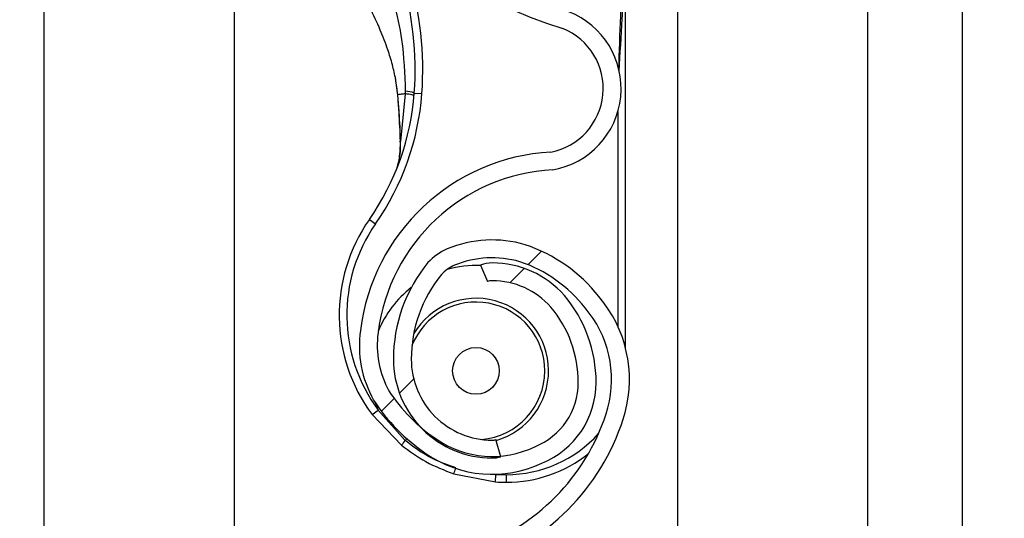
# Model space of a CAD drawing. Header units: inches. Extents: x 170 to 284, y 215 to 248.
# Tile 423 of 656: x 210.7657 to 210.8988, y 222.3085 to 222.3759. Entities that reach past the tile are written whole.
import ezdxf

# ---------------------------------------------------------------- set-up
doc = ezdxf.new("R2010")
doc.units = ezdxf.units.IN
doc.header["$LTSCALE"] = 0.25
doc.header["$MEASUREMENT"] = 0
doc.layers.add('ANNOTATIONS', color=1, linetype='Continuous')
doc.layers.add('RH FRONT OF HOOD', color=7, linetype='Continuous')
doc.styles.add('ARIAL', font='arial.ttf', dxfattribs={"height": 0.09375})
doc.dimstyles.new('STANDARD$0', dxfattribs={"dimtxt": 0.09375, "dimasz": 0.09375, "dimexe": 0.03125, "dimexo": 0.046875, "dimgap": 0.09, "dimtad": 0, "dimtih": 1, "dimtoh": 1, "dimdec": 4, "dimzin": 0, "dimdsep": 46, "dimtxsty": 'ARIAL', "dimcen": 0.09, "dimadec": 0, "dimazin": 0, "dimtfac": 1, "dimtdec": 4, "dimtofl": 0, "dimtmove": 0, "dimatfit": 1, "dimfxl": 1, "dimtolj": 1, "dimtzin": 0, "dimarcsym": 0})
pattern_1 = [(45, (200.7563139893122, 218.4993357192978), (-0.03026527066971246, 0.03026527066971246), [])]

# ---------------------------------------------------------------- blocks, each defined once
blk = doc.blocks.new('*D132')
at = {"layer": 'ANNOTATIONS', "color": 0, "lineweight": -2, "transparency": 16777216}
for p, q in [((210.8125819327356, 224.1544254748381), (212.2530253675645, 224.1544254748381)), ((212.2217753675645, 224.0606754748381), (212.2217753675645, 222.3404997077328)), ((212.2217753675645, 220.1854637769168), (212.2217753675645, 221.9056395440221)), ((211.491250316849, 220.0917137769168), (212.2530253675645, 220.0917137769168))]:
    blk.add_line(p, q, dxfattribs=at)
at = {"layer": 'ANNOTATIONS', "color": 0, "transparency": 16777216}
for points in [[(212.2061503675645, 224.0606754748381), (212.2374003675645, 224.0606754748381), (212.2217753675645, 224.1544254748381)], [(212.2061503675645, 220.1854637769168), (212.2374003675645, 220.1854637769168), (212.2217753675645, 220.0917137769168)]]:
    blk.add_solid(points, dxfattribs=at)
at = {"layer": 'defpoints', "color": 0, "transparency": 16777216}
for p in [(210.7657069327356, 224.1544254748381), (211.444375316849, 220.0917137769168), (212.2217753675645, 220.0917137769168)]:
    blk.add_point(p, dxfattribs=at)
at = {"layer": 'ANNOTATIONS', "color": 0, "transparency": 16777216, "insert": (212.2217753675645, 222.1230696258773), "char_height": 0.09375, "attachment_point": 5, "style": 'ARIAL'}
blk.add_mtext('\\A1;OPENING\\PHEIGHT', dxfattribs=at)

msp = doc.modelspace()

# ---------------------------------------------------------------- hatches: boundary and pattern name
at = {"layer": 'RH FRONT OF HOOD'}
h = msp.add_hatch(dxfattribs=at)
h.set_pattern_fill('ANSI31', color=256, scale=0.34241245, angle=2.8e-322, style=0)
h.set_pattern_definition(pattern_1)
edge = h.paths.add_edge_path(flags=0)
edge.add_arc((210.829581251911, 222.3389017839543), 0.001712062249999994, 450.0000000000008, 472.2104203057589)
edge.add_line((210.8289340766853, 222.3404868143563), (210.8280215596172, 222.342721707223))
edge.add_arc((210.829581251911, 222.3389017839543), 0.004126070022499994, 450, 472.2104203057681, ccw=False)
edge.add_arc((210.829581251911, 222.3299990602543), 0.01302879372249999, 401.47616737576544, 450, ccw=False)
edge.add_arc((210.825335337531, 222.3268488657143), 0.01830194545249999, 359.9999999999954, 400.0613730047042, ccw=False)
edge.add_arc((210.831875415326, 222.3268488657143), 0.01176186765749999, 292.14085769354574, 360, ccw=False)
edge.add_arc((210.829581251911, 222.3301017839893), 0.01566536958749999, 235.2570680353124, 295.43079980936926, ccw=False)
edge.add_arc((210.834820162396, 222.3382169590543), 0.02532140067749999, 212.8542481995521, 235.9809333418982, ccw=False)
edge.add_arc((210.826670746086, 222.3318480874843), 0.01504902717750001, 172.1557183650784, 209.3146496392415, ccw=False)
edge.add_arc((210.839100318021, 222.3305126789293), 0.02754708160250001, 453.30850314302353, 532.9325737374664, ccw=False)
edge.add_arc((210.835847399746, 222.3666029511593), 0.008748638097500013, 280.9586189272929, 427.9414322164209)
edge.add_arc((210.8557071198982, 222.4289562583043), 0.05672062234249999, 179.5706357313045, 253.0098997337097, ccw=False)
edge.add_arc((211.014038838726, 222.4301547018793), 0.2150521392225, 163.4260275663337, 180.2060536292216, ccw=False)
edge.add_arc((210.835265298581, 222.4823041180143), 0.02884824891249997, 465.1588434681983, 521.4137567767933, ccw=False)
edge.add_arc((210.817939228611, 222.5368504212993), 0.0284373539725, 290.1205938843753, 343.7190675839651)
edge.add_arc((210.830779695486, 222.5326729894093), 0.01494630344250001, 345.2914408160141, 400.547192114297)
edge.add_arc((210.827355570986, 222.5308582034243), 0.0187470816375, 397.9578745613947, 431.4396159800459)
edge.add_arc((210.829581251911, 222.5356862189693), 0.0134739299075, 433.8775574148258, 472.273645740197)
edge.add_arc((210.827013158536, 222.5427056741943), 0.006011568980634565, 474.9825325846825, 495.7175736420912)
edge.add_arc((210.836806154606, 222.5354465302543), 0.01816498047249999, 500.899260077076, 539.9999999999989)
edge.add_arc((210.829581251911, 222.5354465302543), 0.01094007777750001, 539.9999999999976, 629.9999999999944)
edge.add_arc((210.829581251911, 222.5263726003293), 0.001866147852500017, 269.9999999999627, 285.6422464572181)
edge.add_line((210.8300844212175, 222.5245755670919), (210.8307353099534, 222.5222509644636))
edge.add_arc((210.829581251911, 222.5263726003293), 0.004280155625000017, 269.9999999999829, 285.64224645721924, ccw=False)
edge.add_arc((210.829581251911, 222.5354465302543), 0.01335408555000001, 179.9999999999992, 269.999999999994, ccw=False)
edge.add_arc((210.836806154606, 222.5354465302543), 0.020578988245, 500.6113583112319, 540, ccw=False)
edge.add_arc((210.827013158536, 222.5427056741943), 0.008425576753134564, 474.5776671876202, 496.4997109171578, ccw=False)
edge.add_arc((210.829581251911, 222.5356862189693), 0.01588793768, 433.69030225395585, 472.4705806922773, ccw=False)
edge.add_arc((210.827355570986, 222.5308582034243), 0.02116108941, 398.1045307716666, 431.57717173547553, ccw=False)
edge.add_arc((210.830779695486, 222.5326729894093), 0.01736031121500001, 345.1802481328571, 400.36585332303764, ccw=False)
edge.add_arc((210.817939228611, 222.5368504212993), 0.030851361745, 289.91815728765, 343.77953759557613, ccw=False)
edge.add_arc((210.835265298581, 222.4823041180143), 0.02643424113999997, 464.9417095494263, 521.3236131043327)
edge.add_arc((211.014038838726, 222.4301547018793), 0.21263813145, 523.4376684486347, 540.2096895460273)
edge.add_arc((210.8557071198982, 222.4289562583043), 0.05430661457, 539.5566266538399, 613.1145348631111)
edge.add_arc((210.835847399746, 222.3666029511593), 0.01116264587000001, 280.06103888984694, 428.5290871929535, ccw=False)
edge.add_arc((210.839100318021, 222.3305126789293), 0.02513307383, 452.9714001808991, 532.9706577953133)
edge.add_arc((210.826670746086, 222.3318480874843), 0.01263501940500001, 532.0830472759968, 568.9826967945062)
edge.add_arc((210.834820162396, 222.3382169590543), 0.022907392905, 213.0443063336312, 236.0197152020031)
edge.add_arc((210.829581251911, 222.3301017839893), 0.01325136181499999, 235.1922404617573, 295.7352497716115)
edge.add_arc((210.831875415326, 222.3268488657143), 0.009347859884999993, 291.7225241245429, 360)
edge.add_arc((210.825335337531, 222.3268488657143), 0.01588793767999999, 359.9999999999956, 399.9521788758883)
edge.add_arc((210.829581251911, 222.3299990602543), 0.01061478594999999, 401.6345013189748, 450.0000000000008)
h = msp.add_hatch(dxfattribs=at)
h.set_pattern_fill('ANSI31', color=256, scale=0.34241245, angle=2.8e-322, style=0)
h.set_pattern_definition(pattern_1)
edge = h.paths.add_edge_path(flags=0)
edge.add_arc((210.829581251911, 222.1334543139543), 0.001712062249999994, 450.0000000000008, 472.2104203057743)
edge.add_line((210.8289340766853, 222.1350393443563), (210.8280215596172, 222.137274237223))
edge.add_arc((210.829581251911, 222.1334543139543), 0.004126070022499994, 450, 472.2104203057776, ccw=False)
edge.add_arc((210.829581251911, 222.1245515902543), 0.01302879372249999, 401.4761673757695, 450, ccw=False)
edge.add_arc((210.825335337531, 222.1214013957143), 0.01830194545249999, 359.9999999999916, 400.0613730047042, ccw=False)
edge.add_arc((210.831875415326, 222.1214013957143), 0.01176186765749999, 292.1408576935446, 359.99999999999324, ccw=False)
edge.add_arc((210.829581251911, 222.1246543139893), 0.01566536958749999, 235.2570680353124, 295.43079980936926, ccw=False)
edge.add_arc((210.834820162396, 222.1327694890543), 0.02532140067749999, 212.8542481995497, 235.9809333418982, ccw=False)
edge.add_arc((210.826670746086, 222.1264006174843), 0.01504902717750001, 172.1557183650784, 209.3146496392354, ccw=False)
edge.add_arc((210.839100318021, 222.1250652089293), 0.02754708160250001, 453.3085031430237, 532.9325737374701, ccw=False)
edge.add_arc((210.835847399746, 222.1611554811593), 0.008748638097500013, 280.9586189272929, 427.9414322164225)
edge.add_arc((210.8557071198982, 222.2235087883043), 0.05672062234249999, 179.5706357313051, 253.00989973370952, ccw=False)
edge.add_arc((211.014038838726, 222.2247072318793), 0.2150521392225, 163.4260275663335, 180.2060536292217, ccw=False)
edge.add_arc((210.835265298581, 222.2768566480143), 0.02884824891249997, 465.15884346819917, 521.4137567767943, ccw=False)
edge.add_arc((210.817939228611, 222.3314029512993), 0.0284373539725, 290.1205938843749, 343.7190675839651)
edge.add_arc((210.830779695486, 222.3272255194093), 0.01494630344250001, 345.2914408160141, 400.5471921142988)
edge.add_arc((210.827355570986, 222.3254107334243), 0.0187470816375, 397.9578745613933, 431.439615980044)
edge.add_arc((210.829581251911, 222.3302387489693), 0.0134739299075, 433.8775574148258, 472.2736457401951)
edge.add_arc((210.827013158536, 222.3372582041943), 0.006011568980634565, 474.9825325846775, 495.717573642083)
edge.add_arc((210.836806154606, 222.3299990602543), 0.01816498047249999, 500.8992600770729, 539.9999999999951)
edge.add_arc((210.829581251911, 222.3299990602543), 0.01094007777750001, 539.9999999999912, 629.9999999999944)
edge.add_arc((210.829581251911, 222.3209251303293), 0.001866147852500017, 269.9999999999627, 285.6422464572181)
edge.add_line((210.8300844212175, 222.3191280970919), (210.8307353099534, 222.3168034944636))
edge.add_arc((210.829581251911, 222.3209251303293), 0.004280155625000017, 269.9999999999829, 285.6422464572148, ccw=False)
edge.add_arc((210.829581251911, 222.3299990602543), 0.01335408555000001, 179.9999999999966, 269.999999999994, ccw=False)
edge.add_arc((210.836806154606, 222.3299990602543), 0.020578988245, 500.6113583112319, 539.9999999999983, ccw=False)
edge.add_arc((210.827013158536, 222.3372582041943), 0.008425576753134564, 474.57766718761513, 496.4997109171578, ccw=False)
edge.add_arc((210.829581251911, 222.3302387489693), 0.01588793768, 433.6903022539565, 472.4705806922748, ccw=False)
edge.add_arc((210.827355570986, 222.3254107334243), 0.02116108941, 398.10453077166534, 431.5771717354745, ccw=False)
edge.add_arc((210.830779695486, 222.3272255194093), 0.01736031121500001, 345.180248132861, 400.3658533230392, ccw=False)
edge.add_arc((210.817939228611, 222.3314029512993), 0.030851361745, 289.9181572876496, 343.7795375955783, ccw=False)
edge.add_arc((210.835265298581, 222.2768566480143), 0.02643424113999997, 464.9417095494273, 521.3236131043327)
edge.add_arc((211.014038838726, 222.2247072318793), 0.21263813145, 523.4376684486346, 540.2096895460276)
edge.add_arc((210.8557071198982, 222.2235087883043), 0.05430661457, 539.5566266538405, 613.1145348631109)
edge.add_arc((210.835847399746, 222.1611554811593), 0.01116264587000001, 280.0610388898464, 428.52908719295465, ccw=False)
edge.add_arc((210.839100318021, 222.1250652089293), 0.02513307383, 452.9714001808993, 532.9706577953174)
edge.add_arc((210.826670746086, 222.1264006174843), 0.01263501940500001, 532.0830472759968, 568.9826967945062)
edge.add_arc((210.834820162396, 222.1327694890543), 0.022907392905, 213.0443063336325, 236.0197152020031)
edge.add_arc((210.829581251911, 222.1246543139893), 0.01325136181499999, 235.1922404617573, 295.7352497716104)
edge.add_arc((210.831875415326, 222.1214013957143), 0.009347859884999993, 291.7225241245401, 359.9999999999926)
edge.add_arc((210.825335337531, 222.1214013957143), 0.01588793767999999, 359.9999999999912, 399.9521788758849)
edge.add_arc((210.829581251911, 222.1245515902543), 0.01061478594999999, 401.6345013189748, 450.0000000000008)

# ---------------------------------------------------------------- linework, layer by layer
for p, q in [((210.8931489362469, 220.1392235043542), (210.8931489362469, 224.3919861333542)), ((210.8546275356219, 224.3444764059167), (210.8546275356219, 220.1798849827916)), ((210.8803084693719, 224.3444764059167), (210.8803084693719, 220.1392235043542)), ((210.8931489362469, 220.1392235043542), (210.8931489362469, 224.3444764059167)), ((210.7690244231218, 220.1392235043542), (210.7690244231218, 224.2497177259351)), ((210.7947053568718, 222.4235851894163), (210.7947053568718, 222.231211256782)), ((210.8475911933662, 222.3315561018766), (210.8475911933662, 222.3839783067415)), ((210.8164238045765, 222.3683290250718), (210.8167886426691, 222.3657499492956)), ((210.8168306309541, 222.3655976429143), (210.8168166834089, 222.3657649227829)), ((210.8178317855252, 222.3658938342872), (210.8171816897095, 222.3594598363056)), ((210.8190535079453, 222.3659929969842), (210.8200779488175, 222.365917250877)), ((210.8465639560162, 222.3634788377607), (210.8465639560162, 222.3344530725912)), ((210.8129731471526, 222.3489048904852), (210.813815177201, 222.348316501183)), ((210.8280215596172, 222.342721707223), (210.8289340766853, 222.3404868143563)), ((210.813821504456, 222.324066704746), (210.8141625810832, 222.3231213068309)), ((210.8133370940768, 222.3225099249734), (210.8141625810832, 222.3231213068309)), ((210.8178218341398, 222.3190291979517), (210.8141625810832, 222.3231213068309)), ((210.8133370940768, 222.3225099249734), (210.8173154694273, 222.3183652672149)), ((210.8178218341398, 222.3190291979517), (210.8180455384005, 222.3192489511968)), ((210.8307353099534, 222.3168034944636), (210.8300844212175, 222.3191280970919)), ((210.8243828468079, 222.3145103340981), (210.8300214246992, 222.3134093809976)), ((210.8300214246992, 222.3134093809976), (210.8300885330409, 222.3144344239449)), ((210.8314978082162, 222.3133611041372), (210.8314978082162, 222.3143883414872))]:
    msp.add_line(p, q, dxfattribs=at)
at = {"layer": 'RH FRONT OF HOOD', "flags": 128}
msp.add_lwpolyline([(210.8171481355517, 222.3593911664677), (210.8171203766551, 222.3593987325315), (210.8171013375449, 222.3594070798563), (210.8170915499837, 222.3594159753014), (210.8170912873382, 222.3594251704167), (210.8171005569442, 222.3594344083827), (210.8171190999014, 222.3594434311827), (210.8171463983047, 222.35945198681), (210.8171816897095, 222.3594598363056)], dxfattribs=at)
at = {"layer": 'RH FRONT OF HOOD'}
msp.add_circle((210.8273888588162, 222.3284272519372), 0.00315523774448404, dxfattribs=at)
for centre, radius, start, end in [((210.8557071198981, 222.4289562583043), 0.05672062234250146, 179.5706357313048, 253.0098997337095), ((210.7760269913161, 222.3691743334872), 0.04314396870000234, 355.771303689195, 16.94846748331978), ((210.7760269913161, 222.3691743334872), 0.04417120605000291, 355.7713036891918, 16.94846748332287), ((210.835847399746, 222.3666029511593), 0.01116264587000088, 280.0610388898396, 68.52908719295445), ((210.835847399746, 222.3666029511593), 0.008748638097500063, 280.9586189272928, 67.94143221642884), ((210.7849054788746, 222.3685178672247), 0.03424124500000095, 325.0551237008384, 355.7713036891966), ((210.7849054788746, 222.3685178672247), 0.03526848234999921, 325.055123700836, 355.7713036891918), ((210.8168402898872, 222.3654198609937), 0.0001780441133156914, 93.10983558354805, 110.0707638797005), ((210.8167935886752, 222.365616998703), 3.319259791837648e-05, 244.2889319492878, 282.2874080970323), ((210.8177746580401, 222.3627340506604), 0.00350088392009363, 68.57435782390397, 89.0426180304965), ((210.839100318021, 222.3305126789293), 0.02754708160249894, 93.3085031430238, 172.9325737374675), ((210.839100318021, 222.3305126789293), 0.02513307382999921, 92.9714001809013, 172.9706577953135), ((210.8314978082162, 222.3359603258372), 0.02259922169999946, 145.0551237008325, 216.5248216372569), ((210.8314978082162, 222.3359603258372), 0.02157198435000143, 145.0551237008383, 216.5248216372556), ((210.829581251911, 222.3302387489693), 0.01588793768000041, 73.69030225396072, 112.4705806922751), ((210.827355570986, 222.3254107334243), 0.02116108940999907, 38.10453077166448, 71.57717173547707), ((210.827013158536, 222.3372582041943), 0.008425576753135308, 114.5776671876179, 136.4997109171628), ((210.836806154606, 222.3299990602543), 0.02057898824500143, 140.6113583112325, 179.9999999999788), ((210.827013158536, 222.3372582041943), 0.006011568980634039, 114.9825325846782, 135.7175736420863), ((210.8273888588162, 222.3284272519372), 0.0142508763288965, 87.35889654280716, 105.8277214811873), ((210.829581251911, 222.3302387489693), 0.01347392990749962, 73.87755741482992, 112.2736457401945), ((210.829581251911, 222.3389017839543), 0.004126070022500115, 90, 112.2104203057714), ((210.829581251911, 222.3299990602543), 0.01302879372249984, 41.47616737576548, 90), ((210.827355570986, 222.3254107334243), 0.01874708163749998, 37.95787456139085, 71.43961598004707), ((210.836806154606, 222.3299990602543), 0.01816498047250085, 140.8992600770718, 179.9999999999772), ((210.829581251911, 222.3389017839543), 0.001712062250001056, 90, 112.2104203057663), ((210.829581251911, 222.3299990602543), 0.01061478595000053, 41.63450131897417, 90), ((210.8273888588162, 222.3284272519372), 0.01425087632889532, 127.8333931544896, 157.9527497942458), ((210.8273888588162, 222.3284272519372), 0.009303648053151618, 0, 158.4588253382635), ((210.8273888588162, 222.3284272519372), 0.00981035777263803, 286.1585342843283, 149.0324419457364), ((210.825335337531, 222.3268488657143), 0.01830194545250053, 359.9999999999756, 40.06137300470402), ((210.830779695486, 222.3272255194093), 0.01736031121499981, 345.180248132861, 40.36585332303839), ((210.825335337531, 222.3268488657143), 0.01588793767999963, 359.9999999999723, 39.95217887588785), ((210.830779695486, 222.3272255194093), 0.01494630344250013, 345.2914408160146, 40.54719211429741), ((210.826670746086, 222.3318480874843), 0.01504902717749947, 172.1557183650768, 209.3146496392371), ((210.826670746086, 222.3318480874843), 0.01263501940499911, 172.0830472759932, 208.9826967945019), ((210.829581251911, 222.3299990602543), 0.01335408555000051, 179.9999999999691, 269.9999999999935), ((210.829581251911, 222.3299990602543), 0.01094007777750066, 179.9999999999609, 269.9999999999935), ((210.8273888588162, 222.3284272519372), 0.009303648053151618, 274.6412261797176, 0), ((210.831875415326, 222.3268488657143), 0.009347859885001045, 291.7225241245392, 359.9999999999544), ((210.831875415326, 222.3268488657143), 0.01176186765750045, 292.1408576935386, 359.9999999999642), ((210.834820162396, 222.3382169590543), 0.02290739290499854, 213.044306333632, 236.0197152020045), ((210.834820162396, 222.3382169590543), 0.02532140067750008, 212.8542481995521, 235.9809333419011), ((210.817939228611, 222.3314029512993), 0.02843735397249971, 290.1205938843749, 343.7190675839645), ((210.817939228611, 222.3314029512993), 0.03085136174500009, 289.91815728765, 343.7795375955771), ((210.8244957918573, 222.3134140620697), 0.008721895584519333, 139.924412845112, 145.4117204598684), ((210.829581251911, 222.3301017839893), 0.01325136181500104, 235.1922404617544, 295.7352497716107), ((210.829581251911, 222.3209251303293), 0.001866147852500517, 269.9999999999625, 285.6422464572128), ((210.8314978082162, 222.3311665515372), 0.01677821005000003, 269.9999999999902, 317.9734601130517), ((210.829581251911, 222.3301017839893), 0.01566536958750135, 235.2570680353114, 295.4307998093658), ((210.829581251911, 222.3209251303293), 0.004280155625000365, 269.9999999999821, 285.6422464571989), ((210.8314978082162, 222.3311665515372), 0.01780544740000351, 269.9999999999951, 308.5921886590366), ((210.8167873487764, 222.3176838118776), 0.00823180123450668, 337.3243224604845, 342.6867957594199), ((210.8314978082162, 222.3359603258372), 0.02259922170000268, 266.2542590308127, 270), ((210.8314978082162, 222.3359603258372), 0.0215719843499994, 266.2542590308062, 269.9999999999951)]:
    msp.add_arc(centre, radius, start, end, dxfattribs=at)
for points, knots in [([(210.8467469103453, 222.3689573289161), (210.846883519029, 222.3713185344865), (210.8470898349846, 222.374884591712), (210.8473344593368, 222.3791019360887), (210.8474677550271, 222.3813121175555), (210.8475352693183, 222.38251258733), (210.847562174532, 222.3831703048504), (210.8475751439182, 222.3835333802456), (210.8475817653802, 222.3837338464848), (210.8475853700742, 222.3838449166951), (210.847587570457, 222.3839110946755), (210.8475889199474, 222.3839494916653), (210.8475898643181, 222.3839729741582), (210.8475903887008, 222.3839839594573), (210.8475907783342, 222.383989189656), (210.8475910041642, 222.3839897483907), (210.8475911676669, 222.3839864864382), (210.8475911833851, 222.3839814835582), (210.8475911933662, 222.3839783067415)], [0, 0, 0, 0, 0.4681368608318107, 0.7070129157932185, 0.8371325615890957, 0.9079072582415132, 0.9470740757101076, 0.9687898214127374, 0.9808770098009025, 0.9876679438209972, 0.9915546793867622, 0.9947708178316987, 0.9959953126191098, 0.9972287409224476, 0.9978484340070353, 0.9984730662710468, 0.9990304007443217, 1, 1, 1, 1]), ([(210.8157399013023, 222.3798025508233), (210.8157399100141, 222.3798025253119), (210.8159257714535, 222.3792582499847), (210.8165992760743, 222.3770993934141), (210.817586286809, 222.3725916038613), (210.817742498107, 222.3685689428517), (210.8178331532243, 222.3662344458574)], [0, 0, 0, 0, 5.869764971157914e-06, 0.1252288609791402, 0.4923383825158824, 1, 1, 1, 1]), ([(210.8470468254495, 222.3790722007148), (210.8470034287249, 222.3781976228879), (210.846839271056, 222.3748893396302), (210.8467399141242, 222.3715783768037), (210.8466668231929, 222.369142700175)], [0, 0, 0, 0, 0.2643600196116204, 1, 1, 1, 1]), ([(210.8168166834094, 222.365764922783), (210.8167354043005, 222.3664594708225), (210.8165747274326, 222.3678324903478), (210.816099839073, 222.3698645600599), (210.8154151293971, 222.3721082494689), (210.8144028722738, 222.3747121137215), (210.8135384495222, 222.3765478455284), (210.8130676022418, 222.3775477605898)], [0, 0, 0, 0, 0.1627420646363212, 0.321717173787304, 0.4905672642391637, 0.7225142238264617, 1, 1, 1, 1]), ([(210.8167886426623, 222.3657499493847), (210.8167807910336, 222.3657502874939), (210.8167648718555, 222.3657509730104), (210.8167640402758, 222.3657542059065), (210.8167795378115, 222.3657588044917), (210.8168044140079, 222.3657629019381), (210.8168166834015, 222.3657649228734)], [0, 0, 0, 0, 0.2466091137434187, 0.5000000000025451, 0.7533908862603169, 0.9999999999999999, 0.9999999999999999, 0.9999999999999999, 0.9999999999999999]), ([(210.8168006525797, 222.3655845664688), (210.816860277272, 222.3648634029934), (210.8170316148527, 222.3627910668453), (210.8171021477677, 222.3607330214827), (210.8171481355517, 222.3593911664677)], [0, 0, 0, 0, 0.3479954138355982, 1, 1, 1, 1]), ([(210.8178317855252, 222.3658938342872), (210.8177773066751, 222.3658876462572), (210.8175254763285, 222.3658590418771), (210.8171607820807, 222.3658143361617), (210.816920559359, 222.3657798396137), (210.816816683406, 222.3657649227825)], [0, 0, 0, 0, 0.135457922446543, 0.626158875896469, 1, 1, 1, 1]), ([(210.8171816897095, 222.3594598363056), (210.8171283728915, 222.3607897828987), (210.8170467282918, 222.3628263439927), (210.8168862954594, 222.3648837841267), (210.8168306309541, 222.3655976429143)], [0, 0, 0, 0, 0.6530354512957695, 1, 1, 1, 1]), ([(210.8178331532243, 222.3662344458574), (210.8178329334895, 222.3661209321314), (210.8178327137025, 222.3660073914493), (210.8178317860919, 222.3658938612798), (210.8178317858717, 222.3658938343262)], [0, 0, 0, 0, 0.9997625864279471, 1, 1, 1, 1]), ([(210.8166826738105, 222.3557635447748), (210.8167543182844, 222.3559911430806), (210.8170183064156, 222.356829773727), (210.8171506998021, 222.358167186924), (210.8171751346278, 222.3591864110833), (210.8171816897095, 222.3594598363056)], [0, 0, 0, 0, 0.2141804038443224, 0.7891897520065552, 1, 1, 1, 1]), ([(210.8171481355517, 222.3593911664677), (210.817153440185, 222.3591102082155), (210.8171697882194, 222.3582443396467), (210.8170495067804, 222.357430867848), (210.8169682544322, 222.3568813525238)], [0, 0, 0, 0, 0.3244814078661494, 0.9999999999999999, 0.9999999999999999, 0.9999999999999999, 0.9999999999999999]), ([(210.8246669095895, 222.3152955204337), (210.8236583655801, 222.3156589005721), (210.8216120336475, 222.316396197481), (210.8193669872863, 222.3177806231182), (210.8181662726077, 222.3187508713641), (210.8178218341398, 222.3190291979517)], [0, 0, 0, 0, 0.4093476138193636, 0.8305647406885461, 1, 1, 1, 1]), ([(210.8173154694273, 222.3183652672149), (210.818388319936, 222.3175765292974), (210.8205696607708, 222.3159728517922), (210.8230980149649, 222.3150031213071), (210.8243828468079, 222.3145103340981)], [0, 0, 0, 0, 0.4918307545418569, 1, 1, 1, 1])]:
    msp.add_open_spline(points, degree=3, knots=knots, dxfattribs=at)
msp.add_open_spline([(210.8190246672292, 222.365629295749), (210.8190102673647, 222.3656466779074), (210.8189814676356, 222.3656814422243), (210.818732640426, 222.3657478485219), (210.8183567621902, 222.3658199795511), (210.8180067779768, 222.3658692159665), (210.8178317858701, 222.3658938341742)], degree=3, dxfattribs=at)

# ---------------------------------------------------------------- dimensions: what is measured, and where the dimension line sits
at = {"layer": 'ANNOTATIONS'}
dim = msp.add_linear_dim(base=(212.2217753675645, 220.0917137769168), p1=(210.7657069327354, 224.154425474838), p2=(211.4443753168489, 220.0917137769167), angle=90, text='OPENING\\PHEIGHT', dimstyle='STANDARD$0', dxfattribs=at)
dim.commit()
dim.dimension.update_dxf_attribs({"geometry": '*D132', "text_midpoint": (212.2217753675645, 222.1230696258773)})

doc.saveas('drawing.dxf')
